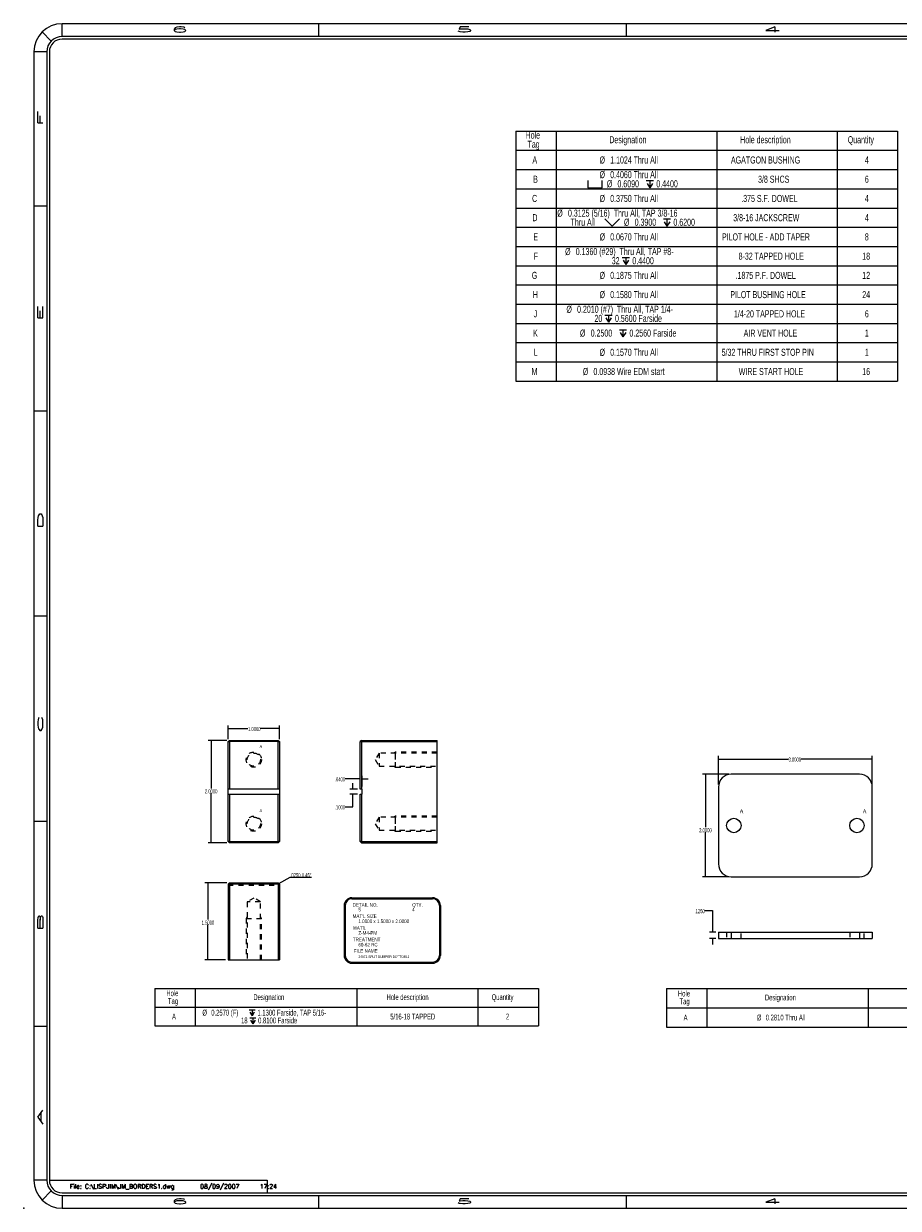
# Model space of a CAD drawing. Header units: inches. Extents: x 1880 to 2363, y -453 to -54.
# Tile 788 of 1056: x 2019 to 2036, y -131 to -108. Entities that reach past the tile are written whole.
import ezdxf

# ---------------------------------------------------------------- set-up
doc = ezdxf.new("R2010")
doc.units = ezdxf.units.IN
doc.header["$LTSCALE"] = 0.5
doc.header["$MEASUREMENT"] = 0
doc.linetypes.add('HIDDEN', pattern=[0.225, 0.15, -0.075])
for name, color, linetype in [('SID-M-D', 42, 'Continuous'), ('SID-M-H', 4, 'HIDDEN'), ('SID-M-M', 233, 'Continuous'), ('SID-M-S', 105, 'Continuous')]:
    doc.layers.add(name, color=color, linetype=linetype)
doc.styles.add('DM_AUTO_PLOT_UPDATE', font='ROMANS.SHX')
doc.styles.add('R', font='ROMAND.SHX')
doc.styles.add('SLDTEXTSTYLE0', font='TXT', dxfattribs={"width": 0.595745})

# ---------------------------------------------------------------- blocks, each defined once
blk = doc.blocks.new('*U9')
at = {"layer": 'SID-M-D'}
blk.add_point((-34.75, -0.55), dxfattribs=at)
at = {"layer": 'SID-M-S'}
for p, q in [((0, 22.55), (-34, 22.55)), ((-34, 22.3), (-34, 22.55)), ((-29, 22.55), (-29, 22.3)), ((-23, 22.55), (-23, 22.3)), ((-34.212, 22.212), (-34.389, 22.389)), ((0, 22.3), (-34, 22.3)), ((0, 22.25), (-34, 22.25)), ((-34.3, 22), (-34.55, 22)), ((-34.55, 22), (-34.55, 0)), ((-34.3, 22), (-34.3, 0)), ((-34.25, 22), (-34.25, 0)), ((-34.55, 19), (-34.3, 19)), ((-34.55, 15), (-34.3, 15)), ((-34.55, 11), (-34.3, 11)), ((-34.55, 7), (-34.3, 7)), ((-34.55, 3), (-34.3, 3)), ((-34.3, 0), (-34.55, 0)), ((-34.212, -0.212), (-34.389, -0.389)), ((-34.25, 0), (-30, 0)), ((-30, 0), (-30, -0.25)), ((-34, -0.25), (0, -0.25)), ((-34, -0.3), (0, -0.3)), ((-34, -0.3), (-34, -0.55)), ((-29, -0.3), (-29, -0.55)), ((-23, -0.3), (-23, -0.55)), ((-34, -0.55), (0, -0.55))]:
    blk.add_line(p, q, dxfattribs=at)
for centre, radius, start, end in [((-34, 22), 0.55, 90, 180), ((-34, 22), 0.3, 90, 180), ((-34, 22), 0.25, 90, 180), ((-34, 0), 0.55, 180, 270), ((-34, 0), 0.3, 180, 270), ((-34, 0), 0.25, 180, 270)]:
    blk.add_arc(centre, radius, start, end, dxfattribs=at)
at = {"layer": 'SID-M-D', "style": 'R', "width": 4}
for s, p in [('6', (-31.882, 22.386)), ('5', (-26.327, 22.386)), ('4', (-20.327, 22.386)), ('6', (-31.882, -0.464)), ('5', (-26.327, -0.464)), ('4', (-20.327, -0.464))]:
    blk.add_text(s, height=0.1, dxfattribs=at).set_placement(p)
for s, p in [('F', (-34.374, 20.547)), ('E', (-34.374, 16.743)), ('D', (-34.374, 12.681)), ('C', (-34.374, 8.715)), ('B', (-34.374, 4.846)), ('A', (-34.374, 1.074))]:
    blk.add_text(s, height=0.1, rotation=90, dxfattribs=at).set_placement(p)
blk = doc.blocks.new('SW_SYMBOL_HOLE_DEPTH')
at = {"layer": 'SID-M-D', "color": 0}
for p, q in [((0, 34.4), (31.5, 34.4)), ((3.9, 21.9), (15.7, 3)), ((15.7, 34.4), (15.7, 3)), ((27.6, 21.9), (15.7, 3))]:
    blk.add_line(p, q, dxfattribs=at)
blk = doc.blocks.new('SW_SYMBOL_HOLE_SPOT')
at = {"layer": 'SID-M-D', "color": 0}
for p, q in [((0, 34.4), (0, 3)), ((0, 3), (63, 3)), ((63, 3), (63, 34.4))]:
    blk.add_line(p, q, dxfattribs=at)
blk = doc.blocks.new('SW_SYMBOL_HOLE_SINK')
at = {"layer": 'SID-M-D', "color": 0}
for p, q in [((0, 34.4), (31.5, 3)), ((31.5, 3), (63, 34.4))]:
    blk.add_line(p, q, dxfattribs=at)

msp = doc.modelspace()

# ---------------------------------------------------------------- linework, layer by layer
at = {"layer": 'SID-M-D', "color": 0}
for p, q in [((2028.79387, -109.99645), (2028.79387, -110.37145)), ((2028.79387, -109.99645), (2029.57755, -109.99645)), ((2029.57755, -109.99645), (2029.57755, -110.37145)), ((2029.57755, -109.99645), (2032.7123, -109.99645)), ((2032.7123, -109.99645), (2032.7123, -110.37145)), ((2032.7123, -109.99645), (2035.06337, -109.99645)), ((2035.06337, -109.99645), (2035.06337, -110.37145)), ((2035.06337, -109.99645), (2036.2389, -109.99645)), ((2036.2389, -109.99645), (2036.2389, -110.37145)), ((2028.79387, -110.37145), (2029.57755, -110.37145)), ((2028.79387, -110.37145), (2028.79387, -110.74645)), ((2029.57755, -110.37145), (2032.7123, -110.37145)), ((2029.57755, -110.37145), (2029.57755, -110.74645)), ((2032.7123, -110.37145), (2035.06337, -110.37145)), ((2032.7123, -110.37145), (2032.7123, -110.74645)), ((2035.06337, -110.37145), (2036.2389, -110.37145)), ((2035.06337, -110.37145), (2035.06337, -110.74645)), ((2036.2389, -110.37145), (2036.2389, -110.74645)), ((2028.79387, -110.74645), (2028.79387, -111.12145)), ((2028.79387, -110.74645), (2029.57755, -110.74645)), ((2029.57755, -110.74645), (2029.57755, -111.12145)), ((2029.57755, -110.74645), (2032.7123, -110.74645)), ((2032.7123, -110.74645), (2032.7123, -111.12145)), ((2032.7123, -110.74645), (2035.06337, -110.74645)), ((2035.06337, -110.74645), (2035.06337, -111.12145)), ((2035.06337, -110.74645), (2036.2389, -110.74645)), ((2036.2389, -110.74645), (2036.2389, -111.12145)), ((2028.79387, -111.12145), (2028.79387, -111.49645)), ((2028.79387, -111.12145), (2029.57755, -111.12145)), ((2029.57755, -111.12145), (2029.57755, -111.49645)), ((2029.57755, -111.12145), (2032.7123, -111.12145)), ((2032.7123, -111.12145), (2032.7123, -111.49645)), ((2032.7123, -111.12145), (2035.06337, -111.12145)), ((2035.06337, -111.12145), (2035.06337, -111.49645)), ((2035.06337, -111.12145), (2036.2389, -111.12145)), ((2036.2389, -111.12145), (2036.2389, -111.49645)), ((2028.79387, -111.49645), (2028.79387, -111.87145)), ((2028.79387, -111.49645), (2029.57755, -111.49645)), ((2029.57755, -111.49645), (2029.57755, -111.87145)), ((2029.57755, -111.49645), (2032.7123, -111.49645)), ((2032.7123, -111.49645), (2032.7123, -111.87145)), ((2032.7123, -111.49645), (2035.06337, -111.49645)), ((2035.06337, -111.49645), (2035.06337, -111.87145)), ((2035.06337, -111.49645), (2036.2389, -111.49645)), ((2036.2389, -111.49645), (2036.2389, -111.87145)), ((2028.79387, -111.87145), (2028.79387, -112.24645)), ((2028.79387, -111.87145), (2029.57755, -111.87145)), ((2029.57755, -111.87145), (2029.57755, -112.24645)), ((2029.57755, -111.87145), (2032.7123, -111.87145)), ((2032.7123, -111.87145), (2032.7123, -112.24645)), ((2032.7123, -111.87145), (2035.06337, -111.87145)), ((2035.06337, -111.87145), (2035.06337, -112.24645)), ((2035.06337, -111.87145), (2036.2389, -111.87145)), ((2036.2389, -111.87145), (2036.2389, -112.24645)), ((2028.79387, -112.24645), (2028.79387, -112.62145)), ((2028.79387, -112.24645), (2029.57755, -112.24645)), ((2029.57755, -112.24645), (2029.57755, -112.62145)), ((2029.57755, -112.24645), (2032.7123, -112.24645)), ((2032.7123, -112.24645), (2032.7123, -112.62145)), ((2032.7123, -112.24645), (2035.06337, -112.24645)), ((2035.06337, -112.24645), (2035.06337, -112.62145)), ((2035.06337, -112.24645), (2036.2389, -112.24645)), ((2036.2389, -112.24645), (2036.2389, -112.62145)), ((2028.79387, -112.62145), (2028.79387, -112.99645)), ((2028.79387, -112.62145), (2029.57755, -112.62145)), ((2029.57755, -112.62145), (2029.57755, -112.99645)), ((2029.57755, -112.62145), (2032.7123, -112.62145)), ((2032.7123, -112.62145), (2032.7123, -112.99645)), ((2032.7123, -112.62145), (2035.06337, -112.62145)), ((2035.06337, -112.62145), (2035.06337, -112.99645)), ((2035.06337, -112.62145), (2036.2389, -112.62145)), ((2036.2389, -112.62145), (2036.2389, -112.99645)), ((2028.79387, -112.99645), (2028.79387, -113.37145)), ((2028.79387, -112.99645), (2029.57755, -112.99645)), ((2029.57755, -112.99645), (2029.57755, -113.37145)), ((2029.57755, -112.99645), (2032.7123, -112.99645)), ((2032.7123, -112.99645), (2032.7123, -113.37145)), ((2032.7123, -112.99645), (2035.06337, -112.99645)), ((2035.06337, -112.99645), (2035.06337, -113.37145)), ((2035.06337, -112.99645), (2036.2389, -112.99645)), ((2036.2389, -112.99645), (2036.2389, -113.37145)), ((2028.79387, -113.37145), (2028.79387, -113.74645)), ((2028.79387, -113.37145), (2029.57755, -113.37145)), ((2029.57755, -113.37145), (2029.57755, -113.74645)), ((2029.57755, -113.37145), (2032.7123, -113.37145)), ((2032.7123, -113.37145), (2032.7123, -113.74645)), ((2032.7123, -113.37145), (2035.06337, -113.37145)), ((2035.06337, -113.37145), (2035.06337, -113.74645)), ((2035.06337, -113.37145), (2036.2389, -113.37145)), ((2036.2389, -113.37145), (2036.2389, -113.74645)), ((2028.79387, -113.74645), (2028.79387, -114.12145)), ((2028.79387, -113.74645), (2029.57755, -113.74645)), ((2029.57755, -113.74645), (2029.57755, -114.12145)), ((2029.57755, -113.74645), (2032.7123, -113.74645)), ((2032.7123, -113.74645), (2032.7123, -114.12145)), ((2032.7123, -113.74645), (2035.06337, -113.74645)), ((2035.06337, -113.74645), (2035.06337, -114.12145)), ((2035.06337, -113.74645), (2036.2389, -113.74645)), ((2036.2389, -113.74645), (2036.2389, -114.12145)), ((2028.79387, -114.12145), (2028.79387, -114.49645)), ((2028.79387, -114.12145), (2029.57755, -114.12145)), ((2029.57755, -114.12145), (2029.57755, -114.49645)), ((2029.57755, -114.12145), (2032.7123, -114.12145)), ((2032.7123, -114.12145), (2032.7123, -114.49645)), ((2032.7123, -114.12145), (2035.06337, -114.12145)), ((2035.06337, -114.12145), (2035.06337, -114.49645)), ((2035.06337, -114.12145), (2036.2389, -114.12145)), ((2036.2389, -114.12145), (2036.2389, -114.49645)), ((2028.79387, -114.49645), (2028.79387, -114.87145)), ((2028.79387, -114.49645), (2029.57755, -114.49645)), ((2029.57755, -114.49645), (2029.57755, -114.87145)), ((2029.57755, -114.49645), (2032.7123, -114.49645)), ((2032.7123, -114.49645), (2032.7123, -114.87145)), ((2032.7123, -114.49645), (2035.06337, -114.49645)), ((2035.06337, -114.49645), (2035.06337, -114.87145)), ((2035.06337, -114.49645), (2036.2389, -114.49645)), ((2036.2389, -114.49645), (2036.2389, -114.87145)), ((2028.79387, -114.87145), (2029.57755, -114.87145)), ((2029.57755, -114.87145), (2032.7123, -114.87145)), ((2032.7123, -114.87145), (2035.06337, -114.87145)), ((2035.06337, -114.87145), (2036.2389, -114.87145)), ((2021.75368, -126.7189), (2029.23399, -126.7189)), ((2021.75368, -126.7189), (2021.75368, -127.44196)), ((2022.54108, -126.7189), (2022.54108, -127.44196)), ((2025.69069, -126.7189), (2025.69069, -127.44196)), ((2028.05289, -126.7189), (2028.05289, -127.44196)), ((2029.23399, -126.7189), (2029.23399, -127.44196)), ((2031.72921, -126.71727), (2039.20953, -126.71727)), ((2031.72921, -126.71727), (2031.72921, -127.46727)), ((2032.51662, -126.71727), (2032.51662, -127.46727)), ((2035.66622, -126.71727), (2035.66622, -127.46727)), ((2021.75368, -127.07762), (2029.23399, -127.07762)), ((2031.72921, -127.09227), (2039.20953, -127.09227)), ((2021.75368, -127.44196), (2029.23399, -127.44196)), ((2031.72921, -127.46727), (2039.20953, -127.46727))]:
    msp.add_line(p, q, dxfattribs=at)
at = {"layer": 'SID-M-D'}
for p, q in [((2023.18502, -121.8523), (2023.18502, -121.58599)), ((2023.18502, -121.64599), (2023.57156, -121.64599)), ((2024.18502, -121.64599), (2023.81539, -121.64599)), ((2024.18502, -121.8523), (2024.18502, -121.58599)), ((2023.16002, -121.8773), (2022.79299, -121.8773)), ((2022.85299, -121.8773), (2022.85299, -122.81301)), ((2032.74568, -122.73711), (2032.74568, -122.18132)), ((2035.74568, -122.73711), (2035.74568, -122.18132)), ((2032.74568, -122.24132), (2034.11197, -122.24132)), ((2035.74568, -122.24132), (2034.3558, -122.24132)), ((2025.75869, -122.62618), (2025.46474, -122.62618)), ((2025.79869, -122.7773), (2025.79869, -122.56618)), ((2025.79869, -122.62618), (2025.91407, -122.62618)), ((2032.94568, -122.53711), (2032.43147, -122.53711)), ((2032.49147, -122.53711), (2032.49147, -123.5712)), ((2025.70869, -122.8273), (2025.55533, -122.8273)), ((2025.61533, -122.8273), (2025.61533, -122.71191)), ((2022.85299, -123.8773), (2022.85299, -122.90826)), ((2025.70869, -122.9273), (2025.55533, -122.9273)), ((2025.61533, -123.17215), (2025.61533, -122.9273)), ((2025.46533, -123.17215), (2025.61533, -123.17215)), ((2032.49147, -124.53711), (2032.49147, -123.66645)), ((2023.16002, -123.8773), (2022.79299, -123.8773)), ((2023.16002, -124.65844), (2022.73132, -124.65844)), ((2022.79132, -124.65844), (2022.79132, -125.37201)), ((2024.17252, -124.67094), (2024.39553, -124.54218)), ((2024.39553, -124.54218), (2024.80878, -124.54218)), ((2032.94568, -124.53711), (2032.43147, -124.53711)), ((2032.47831, -125.19703), (2032.62831, -125.19703)), ((2032.62831, -125.19703), (2032.62831, -125.61708)), ((2022.79132, -126.15844), (2022.79132, -125.46726)), ((2032.69568, -125.61708), (2032.56831, -125.61708)), ((2032.69568, -125.74208), (2032.56831, -125.74208)), ((2032.62831, -125.74208), (2032.62831, -125.85746)), ((2023.13502, -126.15844), (2022.73132, -126.15844))]:
    msp.add_line(p, q, dxfattribs=at)
for points in [[(2023.18502, -121.64599), (2023.24502, -121.65523), (2023.24502, -121.63676)], [(2024.18502, -121.64599), (2024.12502, -121.63676), (2024.12502, -121.65523)], [(2022.85299, -121.8773), (2022.84376, -121.9373), (2022.86222, -121.9373)], [(2032.74568, -122.24132), (2032.80568, -122.25055), (2032.80568, -122.23208)], [(2035.74568, -122.24132), (2035.68568, -122.23208), (2035.68568, -122.25055)], [(2025.75869, -122.62618), (2025.69869, -122.61695), (2025.69869, -122.63541)], [(2025.79869, -122.62618), (2025.85869, -122.63541), (2025.85869, -122.61695)], [(2032.49147, -122.53711), (2032.48224, -122.59711), (2032.5007, -122.59711)], [(2025.61533, -122.8273), (2025.62456, -122.7673), (2025.6061, -122.7673)], [(2025.61533, -122.9273), (2025.6061, -122.9873), (2025.62456, -122.9873)], [(2022.85299, -123.8773), (2022.86222, -123.8173), (2022.84376, -123.8173)], [(2032.49147, -124.53711), (2032.5007, -124.47711), (2032.48224, -124.47711)], [(2022.79132, -124.65844), (2022.78209, -124.71844), (2022.80055, -124.71844)], [(2024.17252, -124.67094), (2024.22909, -124.64893), (2024.21986, -124.63294)], [(2032.62831, -125.61708), (2032.63754, -125.55708), (2032.61908, -125.55708)], [(2032.62831, -125.74208), (2032.61908, -125.80208), (2032.63754, -125.80208)], [(2022.79132, -126.15844), (2022.80055, -126.09844), (2022.78209, -126.09844)]]:
    msp.add_solid(points, dxfattribs=at)
at = {"layer": 'SID-M-H'}
for p, q in [((2026.12869, -122.1238), (2026.05148, -122.2523)), ((2026.12869, -122.1238), (2026.12869, -122.3808)), ((2027.25869, -122.1238), (2026.12869, -122.1238)), ((2026.44869, -122.10411), (2026.41916, -122.1238)), ((2027.25869, -122.10411), (2026.44869, -122.10411)), ((2026.05148, -122.2523), (2026.12869, -122.3808)), ((2026.12869, -122.3808), (2027.25869, -122.3808)), ((2026.41916, -122.3808), (2026.44869, -122.40048)), ((2026.44869, -122.2523), (2026.44869, -122.23212)), ((2026.44869, -122.40048), (2027.25869, -122.40048)), ((2026.12869, -123.3738), (2026.05148, -123.5023)), ((2026.05148, -123.5023), (2026.12869, -123.6308)), ((2026.12869, -123.3738), (2026.12869, -123.6308)), ((2027.25869, -123.3738), (2026.12869, -123.3738)), ((2026.44869, -123.35411), (2026.41916, -123.3738)), ((2027.25869, -123.35411), (2026.44869, -123.35411)), ((2026.44869, -123.5023), (2026.44869, -123.48212)), ((2026.12869, -123.6308), (2027.25869, -123.6308)), ((2026.41916, -123.6308), (2026.44869, -123.65048)), ((2026.44869, -123.65048), (2027.25869, -123.65048)), ((2023.18502, -124.69844), (2024.18502, -124.69844)), ((2023.68502, -124.95123), (2023.55652, -125.02844)), ((2023.81352, -125.02844), (2023.68502, -124.95123)), ((2023.81352, -125.02844), (2023.55652, -125.02844)), ((2023.55652, -125.02844), (2023.55652, -126.15844)), ((2023.81352, -126.15844), (2023.81352, -125.02844)), ((2023.55652, -125.31891), (2023.53683, -125.34844)), ((2023.53683, -125.34844), (2023.53683, -126.15844)), ((2023.53683, -125.34844), (2023.8332, -125.34844)), ((2023.8332, -125.34844), (2023.81352, -125.31891)), ((2023.8332, -126.15844), (2023.8332, -125.34844)), ((2032.90518, -125.61708), (2032.90518, -125.74208)), ((2032.99568, -125.61708), (2032.99568, -125.74208)), ((2033.18618, -125.74208), (2033.18618, -125.61708)), ((2035.30518, -125.61708), (2035.30518, -125.74208)), ((2035.49568, -125.61708), (2035.49568, -125.74208)), ((2035.58618, -125.74208), (2035.58618, -125.61708))]:
    msp.add_line(p, q, dxfattribs=at)
for centre, radius in [((2023.68502, -122.2523), 0.14819), ((2023.68502, -122.2523), 0.1285), ((2023.68502, -123.5023), 0.14819), ((2023.68502, -123.5023), 0.1285)]:
    msp.add_circle(centre, radius, dxfattribs=at)
for points, knots in [([(2026.44868, -122.23212), (2026.44869, -122.21232), (2026.44869, -122.19326), (2026.44869, -122.1753), (2026.44869, -122.15878), (2026.44869, -122.144), (2026.44869, -122.13123), (2026.44869, -122.12073), (2026.44869, -122.11267), (2026.44869, -122.10721), (2026.44869, -122.10446), (2026.44869, -122.10411), (2026.44869, -122.10418), (2026.44869, -122.10411)], [0, 0, 0, 0, 0.09523546, 0.19047091, 0.28570636, 0.38094181, 0.47617726, 0.57141271, 0.66664815, 0.7618836, 0.85711905, 0.9523545, 1, 1, 1, 1]), ([(2026.44868, -122.40048), (2026.44869, -122.40014), (2026.44869, -122.39738), (2026.44869, -122.39193), (2026.44869, -122.38387), (2026.44869, -122.37336), (2026.44869, -122.3606), (2026.44869, -122.34581), (2026.44869, -122.32929), (2026.44869, -122.31133), (2026.44869, -122.29228), (2026.44869, -122.27247), (2026.44869, -122.2523), (2026.44869, -122.25904), (2026.44869, -122.2523)], [0, 0, 0, 0, 0.04350254, 0.13045686, 0.21741117, 0.30436549, 0.3913198, 0.47827411, 0.56522843, 0.65218274, 0.73913706, 0.82609137, 0.91304569, 1, 1, 1, 1]), ([(2026.44868, -123.48212), (2026.44869, -123.46232), (2026.44869, -123.44326), (2026.44869, -123.4253), (2026.44869, -123.40878), (2026.44869, -123.394), (2026.44869, -123.38123), (2026.44869, -123.37073), (2026.44869, -123.36267), (2026.44869, -123.35721), (2026.44869, -123.35446), (2026.44869, -123.35411), (2026.44869, -123.35418), (2026.44869, -123.35411)], [0, 0, 0, 0, 0.09523546, 0.19047091, 0.28570636, 0.38094181, 0.47617726, 0.57141271, 0.66664815, 0.7618836, 0.85711905, 0.9523545, 1, 1, 1, 1]), ([(2026.44868, -123.65048), (2026.44869, -123.65014), (2026.44869, -123.64738), (2026.44869, -123.64193), (2026.44869, -123.63387), (2026.44869, -123.62336), (2026.44869, -123.6106), (2026.44869, -123.59581), (2026.44869, -123.57929), (2026.44869, -123.56133), (2026.44869, -123.54228), (2026.44869, -123.52247), (2026.44869, -123.5023), (2026.44869, -123.50904), (2026.44869, -123.5023)], [0, 0, 0, 0, 0.04350254, 0.13045686, 0.21741117, 0.30436549, 0.3913198, 0.47827411, 0.56522843, 0.65218274, 0.73913706, 0.82609137, 0.91304569, 1, 1, 1, 1])]:
    msp.add_open_spline(points, degree=3, knots=knots, dxfattribs=at)
at = {"layer": 'SID-M-M'}
for p, q in [((2025.59721, -124.94648), (2027.1717, -124.94648)), ((2025.59721, -124.96648), (2027.1717, -124.96648)), ((2025.44596, -125.09773), (2025.44596, -126.07062)), ((2025.46596, -125.09773), (2025.46596, -126.07062)), ((2027.30295, -125.09773), (2027.30295, -126.07062)), ((2027.32295, -125.09773), (2027.32295, -126.07062)), ((2025.59721, -126.20187), (2027.1717, -126.20187)), ((2025.59721, -126.22187), (2027.1717, -126.22187))]:
    msp.add_line(p, q, dxfattribs=at)
for centre, radius, start, end in [((2025.59721, -125.09773), 0.15125, 90, 180), ((2025.59721, -125.09773), 0.13125, 90, 180), ((2027.1717, -125.09773), 0.15125, 0, 90), ((2027.1717, -125.09773), 0.13125, 0, 90), ((2025.59721, -126.07062), 0.15125, 180, 270), ((2025.59721, -126.07062), 0.13125, 180, 270), ((2027.1717, -126.07062), 0.13125, 270, 0), ((2027.1717, -126.07062), 0.15125, 270, 0)]:
    msp.add_arc(centre, radius, start, end, dxfattribs=at)
at = {"layer": 'SID-M-S'}
for p, q in [((2023.18502, -121.9023), (2023.21002, -121.8773)), ((2023.21002, -121.91265), (2023.18502, -121.9023)), ((2023.18502, -123.8523), (2023.18502, -121.9023)), ((2023.22037, -121.9023), (2023.21002, -121.8773)), ((2023.21002, -121.8773), (2024.16002, -121.8773)), ((2023.22037, -121.9023), (2023.21002, -121.91265)), ((2023.21002, -121.91265), (2023.21002, -122.8273)), ((2024.14966, -121.9023), (2023.22037, -121.9023)), ((2024.16002, -121.8773), (2024.14966, -121.9023)), ((2024.16002, -121.91265), (2024.14966, -121.9023)), ((2024.16002, -121.8773), (2024.18502, -121.9023)), ((2024.18502, -121.9023), (2024.16002, -121.91265)), ((2024.16002, -122.8273), (2024.16002, -121.91265)), ((2024.18502, -121.9023), (2024.18502, -123.8523)), ((2025.78369, -121.8773), (2025.75869, -121.9023)), ((2025.78369, -121.9023), (2025.75869, -121.91265)), ((2025.75869, -122.8273), (2025.75869, -121.9023)), ((2025.78369, -121.8773), (2025.78369, -122.8273)), ((2025.78369, -121.8773), (2027.25869, -121.8773)), ((2025.78369, -121.9023), (2027.25869, -121.9023)), ((2027.25869, -123.8773), (2027.25869, -121.8773)), ((2035.49568, -122.53711), (2032.99568, -122.53711)), ((2024.18502, -122.8273), (2023.18502, -122.8273)), ((2025.79869, -122.8273), (2025.75869, -122.8273)), ((2025.79869, -122.9273), (2025.79869, -122.8273)), ((2032.74568, -122.78711), (2032.74568, -124.28711)), ((2035.74568, -124.28711), (2035.74568, -122.78711)), ((2023.18502, -122.9273), (2024.18502, -122.9273)), ((2023.21002, -122.9273), (2023.21002, -123.84194)), ((2024.16002, -123.84194), (2024.16002, -122.9273)), ((2025.75869, -122.9273), (2025.79869, -122.9273)), ((2025.75869, -123.8523), (2025.75869, -122.9273)), ((2025.78369, -122.9273), (2025.78369, -123.8773)), ((2023.21002, -123.84194), (2023.18502, -123.8523)), ((2023.21002, -123.8773), (2023.18502, -123.8523)), ((2023.21002, -123.84194), (2023.22037, -123.8523)), ((2023.22037, -123.8523), (2023.21002, -123.8773)), ((2024.16002, -123.8773), (2023.21002, -123.8773)), ((2023.22037, -123.8523), (2024.14966, -123.8523)), ((2024.14966, -123.8523), (2024.16002, -123.84194)), ((2024.16002, -123.8773), (2024.14966, -123.8523)), ((2024.18502, -123.8523), (2024.16002, -123.84194)), ((2024.18502, -123.8523), (2024.16002, -123.8773)), ((2025.78369, -123.8523), (2025.75869, -123.84194)), ((2025.78369, -123.8773), (2025.75869, -123.8523)), ((2025.78369, -123.8523), (2027.25869, -123.8523)), ((2025.78369, -123.8773), (2027.25869, -123.8773)), ((2023.21002, -124.65844), (2023.18502, -124.68344)), ((2023.18502, -124.68344), (2023.18502, -126.15844)), ((2024.18502, -124.68344), (2023.18502, -124.68344)), ((2023.22037, -124.65844), (2023.21002, -124.68344)), ((2023.21002, -124.65844), (2024.16002, -124.65844)), ((2023.21002, -124.68344), (2023.21002, -126.15844)), ((2024.16002, -124.68344), (2024.14966, -124.65844)), ((2024.18502, -124.68344), (2024.16002, -124.65844)), ((2024.16002, -124.68344), (2024.16002, -126.15844)), ((2024.18502, -124.68344), (2024.18502, -126.15844)), ((2032.99568, -124.53711), (2035.49568, -124.53711)), ((2032.74568, -125.61708), (2032.74568, -125.74208)), ((2032.74568, -125.61708), (2035.74568, -125.61708)), ((2032.99568, -125.61708), (2032.99568, -125.74208)), ((2035.49568, -125.61708), (2035.49568, -125.74208)), ((2035.74568, -125.61708), (2035.74568, -125.74208)), ((2032.74568, -125.74208), (2035.74568, -125.74208)), ((2023.18502, -126.15844), (2024.18502, -126.15844))]:
    msp.add_line(p, q, dxfattribs=at)
for centre in [(2033.04568, -123.53711), (2035.44568, -123.53711)]:
    msp.add_circle(centre, 0.1405, dxfattribs=at)
for centre, start, end in [((2032.99568, -122.78711), 90, 180), ((2035.49568, -122.78711), 0, 90), ((2032.99568, -124.28711), 180, 270), ((2035.49568, -124.28711), 270, 0)]:
    msp.add_arc(centre, 0.25, start, end, dxfattribs=at)

# ---------------------------------------------------------------- block references
at = {"layer": 'SID-M-D'}
msp.add_blockref('*U9', (2053.94783, -130.452), dxfattribs=at)
at = {"layer": 'SID-M-D', "color": 0}
for name, p, xscale, yscale, zscale in [('SW_SYMBOL_HOLE_SPOT', (2030.19666, -111.11344), 0.004470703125, 0.004470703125, 0.004470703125), ('SW_SYMBOL_HOLE_DEPTH', (2031.33634, -111.11344), 0.004470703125, 0.004470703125, 0.004470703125), ('SW_SYMBOL_HOLE_SINK', (2030.53091, -111.86344), 0.004470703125, 0.004470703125, 0.004470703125), ('SW_SYMBOL_HOLE_DEPTH', (2031.67059, -111.86344), 0.004470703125, 0.004470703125, 0.004470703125), ('SW_SYMBOL_HOLE_DEPTH', (2030.86832, -112.61344), 0.004470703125, 0.004470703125, 0.004470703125), ('SW_SYMBOL_HOLE_DEPTH', (2030.5312, -113.73844), 0.004470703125, 0.004470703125, 0.004470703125), ('SW_SYMBOL_HOLE_DEPTH', (2030.81328, -114.02435), 0.004470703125, 0.004470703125, 0.004470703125), ('SW_SYMBOL_HOLE_DEPTH', (2023.5925, -127.26075), 0.003717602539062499, 0.003717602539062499, 0.003717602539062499), ('SW_SYMBOL_HOLE_DEPTH', (2023.60565, -127.41353), 0.003717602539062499, 0.003717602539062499, 0.003717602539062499)]:
    msp.add_blockref(name, p, dxfattribs=dict(at, xscale=xscale, yscale=yscale, zscale=zscale))

# ---------------------------------------------------------------- texts
at = {"layer": 'SID-M-D', "style": 'SLDTEXTSTYLE0', "width": 0.75}
for s, height, p in [('A', 0.06, (2023.79737, -122.02563)), ('A', 0.06, (2023.79737, -123.27563)), ('A', 0.08, (2033.16214, -123.29917)), ('A', 0.08, (2035.56214, -123.29917)), ('DETAIL NO.', 0.07, (2025.6126, -125.11943)), ('5', 0.07, (2025.72457, -125.2122)), ('4', 0.07, (2026.77405, -125.2122)), ('QTY.', 0.07, (2026.77405, -125.11943)), ("MAT'L SIZE", 0.07, (2025.6126, -125.34033)), ('1.0000 x 1.5000 x 2.0000', 0.07, (2025.72457, -125.4401)), ("MAT'L", 0.07, (2025.62045, -125.5713)), ('Z-M4-PM', 0.07, (2025.72457, -125.66702)), ('TREATMENT', 0.07, (2025.61717, -125.79454)), ('60-62 RC', 0.07, (2025.72457, -125.89585)), ('FILE NAME', 0.07, (2025.63537, -126.01802)), ('24071 SPLIT BUMPER BOTTOM-1', 0.05, (2025.72457, -126.12166))]:
    msp.add_text(s, height=height, dxfattribs=at).set_placement(p)
at = {"layer": 'SID-M-D', "color": 0, "attachment_point": 1, "style": 'SLDTEXTSTYLE0'}
for s, insert, char_height in [('Hole', (2028.98466, -110.00633), 0.137795), ('Tag', (2029.02198, -110.1845), 0.137795), ('Designation', (2030.61662, -110.09542), 0.1377953), ('Hole description', (2033.1692, -110.09542), 0.1377953), ('Quantity', (2035.26665, -110.09542), 0.137795), ('A', (2029.11777, -110.49083), 0.1378), ('%%c', (2030.42678, -110.49083), 0.137795), ('1.1024 Thru All', (2030.63459, -110.49083), 0.1377953), ('AGATGON BUSHING', (2032.9892, -110.49083), 0.1377953), ('4', (2035.60022, -110.49083), 0.1378), ('B', (2029.13299, -110.86583), 0.1378), ('%%c', (2030.42678, -110.77674), 0.137795), ('0.4060 Thru All', (2030.63459, -110.77674), 0.1377953), ('3/8 SHCS', (2033.5177, -110.86583), 0.137795), ('6', (2035.60022, -110.86583), 0.1378), ('%%c', (2030.56854, -110.95492), 0.137795), ('0.6090', (2030.77635, -110.95492), 0.137795), ('0.4400', (2031.53321, -110.95492), 0.137795), ('C', (2029.11107, -111.24083), 0.1378), ('%%c', (2030.42678, -111.24083), 0.137795), ('0.3750 Thru All', (2030.63459, -111.24083), 0.1377953), ('.375 S.F. DOWEL', (2033.18958, -111.24083), 0.1377953), ('4', (2035.60022, -111.24083), 0.1378), ('%%c', (2029.60307, -111.52674), 0.137795), ('0.3125 (5/16)  Thru All, TAP 3/8-16', (2029.81088, -111.52674), 0.1377953), ('D', (2029.11739, -111.61583), 0.1378), ('Thru All', (2029.86241, -111.70492), 0.137795), ('%%c', (2030.90279, -111.70492), 0.137795), ('0.3900', (2031.1106, -111.70492), 0.137795), ('0.6200', (2031.86746, -111.70492), 0.137795), ('3/8-16 JACKSCREW', (2033.03322, -111.61583), 0.1377953), ('4', (2035.60022, -111.61583), 0.1378), ('E', (2029.13643, -111.99083), 0.1378), ('%%c', (2030.42678, -111.99083), 0.137795), ('0.0670 Thru All', (2030.63459, -111.99083), 0.1377953), ('PILOT HOLE - ADD TAPER', (2032.8137, -111.99083), 0.1377953), ('8', (2035.60022, -111.99083), 0.1378), ('0.1360 (#29)  Thru All, TAP #8-', (2029.96265, -112.27674), 0.1377953), ('F', (2029.14121, -112.36583), 0.1378), ('%%c', (2029.75484, -112.27674), 0.137795), ('32', (2030.66468, -112.45492), 0.137795), ('0.4400', (2031.06519, -112.45492), 0.137795), ('8-32 TAPPED HOLE', (2033.13848, -112.36583), 0.1377953), ('18', (2035.54932, -112.36583), 0.137795), ('G', (2029.10562, -112.74083), 0.1378), ('%%c', (2030.42678, -112.74083), 0.137795), ('0.1875 Thru All', (2030.63459, -112.74083), 0.1377953), ('.1875 P.F. DOWEL', (2033.07915, -112.74083), 0.1377953), ('12', (2035.54932, -112.74083), 0.137795), ('H', (2029.12294, -113.11583), 0.1378), ('%%c', (2030.42678, -113.11583), 0.137795), ('0.1580 Thru All', (2030.63459, -113.11583), 0.1377953), ('PILOT BUSHING HOLE', (2032.97599, -113.11583), 0.1377953), ('24', (2035.54932, -113.11583), 0.137795), ('%%c', (2029.78077, -113.40174), 0.137795), ('0.2010 (#7)  Thru All, TAP 1/4-', (2029.98858, -113.40174), 0.1377953), ('J', (2029.14141, -113.49083), 0.1378), ('20', (2030.32756, -113.57992), 0.137795), ('0.5600 Farside', (2030.72807, -113.57992), 0.1377953), ('1/4-20 TAPPED HOLE', (2033.04738, -113.49083), 0.1377953), ('6', (2035.60022, -113.49083), 0.1378), ('K', (2029.13145, -113.86583), 0.1378), ('%%c', (2030.04548, -113.86583), 0.137795), ('0.2500', (2030.25329, -113.86583), 0.137795), ('0.2560 Farside', (2031.01015, -113.86583), 0.1377953), ('AIR VENT HOLE', (2033.23733, -113.86583), 0.1377953), ('1', (2035.60022, -113.86583), 0.1378), ('L', (2029.14332, -114.24083), 0.1378), ('%%c', (2030.42678, -114.24083), 0.137795), ('0.1570 Thru All', (2030.63459, -114.24083), 0.1377953), ('5/32 THRU FIRST STOP PIN', (2032.8072, -114.24083), 0.1377953), ('1', (2035.60022, -114.24083), 0.1378), ('M', (2029.10131, -114.61583), 0.1378), ('%%c', (2030.10038, -114.61583), 0.137795), ('0.0938 Wire EDM start', (2030.30819, -114.61583), 0.1377953), ('WIRE START HOLE', (2033.14087, -114.61583), 0.1377953), ('16', (2035.54932, -114.61583), 0.137795), ('Hole', (2021.98028, -126.75056), 0.114583), ('Hole description', (2026.27447, -126.82695), 0.1145833), ('Hole', (2031.95581, -126.75707), 0.114583), ('Tag', (2022.01126, -126.90333), 0.114583), ('Designation', (2023.67665, -126.82695), 0.1145833), ('Quantity', (2028.32367, -126.82695), 0.114583), ('Tag', (2031.98679, -126.90984), 0.114583), ('Designation', (2033.65218, -126.83345), 0.1145833), ('A', (2022.09083, -127.20533), 0.11458), ('%%c', (2022.6826, -127.12894), 0.114583), ('0.2570 (F)', (2022.85556, -127.12894), 0.114583), ('18', (2023.43632, -127.28172), 0.114583), ('1.1300 Farside, TAP 5/16-', (2023.75636, -127.12894), 0.1145833), ('0.8100 Farside', (2023.7695, -127.28172), 0.1145833), ('5/16-18 TAPPED', (2026.34662, -127.20533), 0.1145833), ('2', (2028.60111, -127.20533), 0.11458), ('A', (2032.06637, -127.2245), 0.11458), ('%%c', (2033.4942, -127.2245), 0.114583), ('0.2810 Thru All', (2033.66715, -127.2245), 0.1145833)]:
    msp.add_mtext(s, dxfattribs=dict(at, insert=insert, char_height=char_height))
at = {"layer": 'SID-M-D', "char_height": 0.08, "attachment_point": 1, "style": 'SLDTEXTSTYLE0'}
for s, insert in [('1.0000', (2023.57156, -121.61628)), ('3.0000', (2034.11197, -122.2116)), ('.0400', (2025.26524, -122.59646)), ('2.0000', (2022.73107, -122.83091)), ('.1000', (2025.26583, -123.14243)), ('2.0000', (2032.36955, -123.58911)), ('.0250', (2024.39553, -124.46484)), ('X', (2024.61753, -124.46484)), ('45°', (2024.68812, -124.46484)), ('.1250', (2032.27881, -125.16731)), ('1.5000', (2022.6694, -125.38991))]:
    msp.add_mtext(s, dxfattribs=dict(at, insert=insert))
at = {"layer": 'SID-M-S', "style": 'DM_AUTO_PLOT_UPDATE'}
msp.add_text('File: C:\\LISPJIM\\JM_BORDERS1.dwg     08/09/2007     17:24', height=0.0876843, dxfattribs=at).set_placement((2020.09785, -130.61821))

doc.saveas('drawing.dxf')
